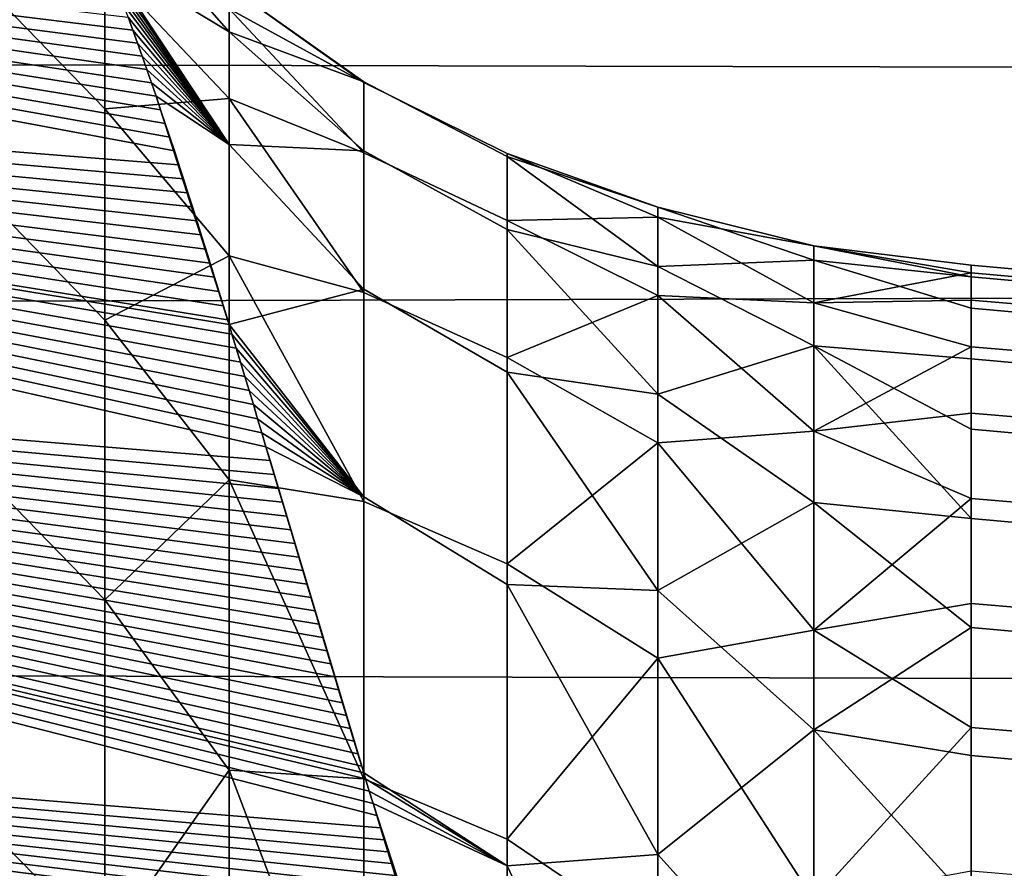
# Model space of a CAD drawing. Header units: metres. Extents: x -23 to 242, y -40 to 23.
# Tile 328 of 450: x 64.216 to 64.885, y 18.061 to 18.638. Entities that reach past the tile are written whole.
import ezdxf

# ---------------------------------------------------------------- set-up
doc = ezdxf.new("R2010")
doc.units = ezdxf.units.M
doc.layers.add('solid_10171013', color=7, linetype='CONTINUOUS')

msp = doc.modelspace()

# ---------------------------------------------------------------- linework, layer by layer
at = {"layer": 'solid_10171013'}
for points in [[(61.950001, 18.976589, 90.027618), (79.281601, 18.943253, 89.930702), (79.305367, 18.574329, 88.950378), (61.950001, 18.612486, 89.044945)], [(61.950001, 18.440493, 104.37088), (79.076843, 18.488239, 104.258057), (79.078278, 18.867849, 103.282829), (61.950001, 18.826778, 103.39595)], [(63.103245, 18.636656, 99.638657), (63.103245, 18.776972, 98.645103), (64.320747, 18.548901, 99.516548), (64.32383, 18.539471, 99.572327)], [(63.103245, 18.776972, 98.645103), (64.317657, 18.558287, 99.459976), (64.320747, 18.548901, 99.516548)], [(63.103245, 18.776972, 98.645103), (64.314552, 18.567627, 99.402573), (64.317657, 18.558287, 99.459976)], [(63.103245, 18.776972, 98.645103), (64.311432, 18.576918, 99.344299), (64.314552, 18.567627, 99.402573)], [(63.103245, 18.776972, 98.645103), (64.308304, 18.586157, 99.285133), (64.311432, 18.576918, 99.344299)], [(63.103245, 18.776972, 98.645103), (64.305168, 18.595325, 99.225143), (64.308304, 18.586157, 99.285133)], [(63.103245, 18.776972, 98.645103), (64.302017, 18.604412, 99.164352), (64.305168, 18.595325, 99.225143)], [(63.103245, 18.776972, 98.645103), (64.298859, 18.613415, 99.102715), (64.302017, 18.604412, 99.164352)], [(63.103245, 18.776972, 98.645103), (64.295685, 18.622332, 99.040176), (64.298859, 18.613415, 99.102715)], [(63.103245, 18.776972, 98.645103), (64.292496, 18.631161, 98.976707), (64.295685, 18.622332, 99.040176)], [(63.103245, 18.776972, 98.645103), (64.289307, 18.639896, 98.912254), (64.292496, 18.631161, 98.976707)], [(64.196983, 18.753048, 95.737534), (64.196983, 18.656292, 94.789955), (64.273415, 18.577534, 94.791786), (64.273415, 18.674334, 95.735909)], [(64.273415, 18.726234, 97.632744), (64.357941, 18.630047, 98.296341), (64.273407, 18.681204, 98.580772)], [(64.273415, 18.726234, 97.632744), (64.357941, 18.660862, 97.363045), (64.357941, 18.630047, 98.296341)], [(64.357941, 18.553316, 99.226982), (64.276421, 18.673681, 98.64492), (64.273407, 18.681204, 98.580772)], [(64.357941, 18.553316, 99.226982), (64.273407, 18.681204, 98.580772), (64.357941, 18.630047, 98.296341)], [(64.273415, 18.674334, 95.735909), (64.357941, 18.584566, 95.497574), (64.357941, 18.645689, 96.429367)], [(64.273415, 18.674334, 95.735909), (64.273415, 18.577534, 94.791786), (64.357941, 18.584566, 95.497574)], [(64.357941, 18.553316, 99.226982), (64.279655, 18.665434, 98.71315), (64.276421, 18.673681, 98.64492)], [(64.357941, 18.553316, 99.226982), (64.282883, 18.657049, 98.780426), (64.279655, 18.665434, 98.71315)], [(64.357941, 18.660862, 97.363045), (64.449562, 18.595486, 96.721611), (64.449562, 18.595953, 97.668159)], [(64.357941, 18.660862, 97.363045), (64.357941, 18.645689, 96.429367), (64.449562, 18.595486, 96.721611)], [(64.357941, 18.630047, 98.296341), (64.357941, 18.660862, 97.363045), (64.449562, 18.595953, 97.668159)], [(64.196983, 18.656292, 94.789955), (64.196983, 18.512436, 93.848373), (64.273415, 18.433784, 93.853668), (64.273415, 18.577534, 94.791786)], [(64.357941, 18.553316, 99.226982), (64.286102, 18.648535, 98.846786), (64.282883, 18.657049, 98.780426)], [(64.357941, 18.553316, 99.226982), (64.289307, 18.639896, 98.912254), (64.286102, 18.648535, 98.846786)], [(64.357941, 18.645689, 96.429367), (64.449562, 18.547632, 95.776268), (64.449562, 18.595486, 96.721611)], [(64.357941, 18.645689, 96.429367), (64.357941, 18.584566, 95.497574), (64.449562, 18.547632, 95.776268)], [(63.103245, 18.443808, 100.62336), (63.103245, 18.636656, 99.638657), (64.38308, 18.347635, 100.539879), (64.385925, 18.33814, 100.581619)], [(63.103245, 18.636656, 99.638657), (64.380226, 18.357151, 100.497589), (64.38308, 18.347635, 100.539879)], [(63.103245, 18.636656, 99.638657), (64.377365, 18.366692, 100.45472), (64.380226, 18.357151, 100.497589)], [(63.103245, 18.636656, 99.638657), (64.374489, 18.376257, 100.41124), (64.377365, 18.366692, 100.45472)], [(63.103245, 18.636656, 99.638657), (64.371597, 18.385847, 100.367134), (64.374489, 18.376257, 100.41124)], [(63.103245, 18.636656, 99.638657), (64.368698, 18.39546, 100.322388), (64.371597, 18.385847, 100.367134)], [(63.103245, 18.636656, 99.638657), (64.365791, 18.405079, 100.277077), (64.368698, 18.39546, 100.322388)], [(63.103245, 18.636656, 99.638657), (64.362869, 18.414701, 100.231163), (64.365791, 18.405079, 100.277077)], [(63.103245, 18.636656, 99.638657), (64.359932, 18.42433, 100.184639), (64.362869, 18.414701, 100.231163)], [(63.103245, 18.636656, 99.638657), (64.357941, 18.430847, 100.152794), (64.359932, 18.42433, 100.184639)], [(63.103245, 18.636656, 99.638657), (64.356987, 18.433966, 100.137459), (64.357941, 18.430847, 100.152794)], [(63.103245, 18.636656, 99.638657), (64.354034, 18.443609, 100.089592), (64.356987, 18.433966, 100.137459)], [(63.103245, 18.636656, 99.638657), (64.351067, 18.45326, 100.041023), (64.354034, 18.443609, 100.089592)], [(63.103245, 18.636656, 99.638657), (64.348083, 18.462912, 99.991753), (64.351067, 18.45326, 100.041023)], [(63.103245, 18.636656, 99.638657), (64.345093, 18.472544, 99.941856), (64.348083, 18.462912, 99.991753)], [(63.103245, 18.636656, 99.638657), (64.342087, 18.482162, 99.891289), (64.345093, 18.472544, 99.941856)], [(63.103245, 18.636656, 99.638657), (64.339073, 18.491764, 99.840019), (64.342087, 18.482162, 99.891289)], [(63.103245, 18.636656, 99.638657), (64.336052, 18.501348, 99.788017), (64.339073, 18.491764, 99.840019)], [(63.103245, 18.636656, 99.638657), (64.333015, 18.51092, 99.735252), (64.336052, 18.501348, 99.788017)], [(63.103245, 18.636656, 99.638657), (64.329964, 18.520472, 99.681686), (64.333015, 18.51092, 99.735252)], [(63.103245, 18.636656, 99.638657), (64.326904, 18.529993, 99.627365), (64.329964, 18.520472, 99.681686)], [(63.103245, 18.636656, 99.638657), (64.32383, 18.539471, 99.572327), (64.326904, 18.529993, 99.627365)], [(64.357941, 18.553316, 99.226982), (64.292496, 18.631161, 98.976707), (64.289307, 18.639896, 98.912254)], [(64.357941, 18.553316, 99.226982), (64.295685, 18.622332, 99.040176), (64.292496, 18.631161, 98.976707)], [(64.357941, 18.630047, 98.296341), (64.449562, 18.595953, 97.668159), (64.449562, 18.549028, 98.613548)], [(64.357941, 18.553316, 99.226982), (64.357941, 18.630047, 98.296341), (64.449562, 18.549028, 98.613548)], [(64.357941, 18.553316, 99.226982), (64.298859, 18.613415, 99.102715), (64.295685, 18.622332, 99.040176)], [(61.950001, 18.612486, 89.044945), (79.305367, 18.574329, 88.950378), (79.329086, 18.154703, 87.990639), (61.950001, 18.197086, 88.081726)], [(64.357941, 18.553316, 99.226982), (64.302017, 18.604412, 99.164352), (64.298859, 18.613415, 99.102715)], [(64.357941, 18.553316, 99.226982), (64.305168, 18.595325, 99.225143), (64.302017, 18.604412, 99.164352)], [(64.357941, 18.553316, 99.226982), (64.308304, 18.586157, 99.285133), (64.305168, 18.595325, 99.225143)], [(64.449562, 18.595486, 96.721611), (64.54718, 18.547155, 96.770676), (64.54718, 18.545122, 97.718529), (64.449562, 18.595953, 97.668159)], [(64.449562, 18.595953, 97.668159), (64.54718, 18.545122, 97.718529), (64.54718, 18.495449, 98.665077), (64.449562, 18.549028, 98.613548)], [(64.449562, 18.547632, 95.776268), (64.54718, 18.501541, 95.823921), (64.54718, 18.547155, 96.770676), (64.449562, 18.595486, 96.721611)], [(64.273415, 18.577534, 94.791786), (64.357941, 18.477638, 94.569908), (64.357941, 18.584566, 95.497574)], [(64.308304, 18.586157, 99.285133), (64.357941, 18.430847, 100.152794), (64.311432, 18.576918, 99.344299)], [(64.357941, 18.553316, 99.226982), (64.357941, 18.430847, 100.152794), (64.308304, 18.586157, 99.285133)], [(64.357941, 18.584566, 95.497574), (64.449562, 18.452509, 94.834511), (64.449562, 18.547632, 95.776268)], [(64.357941, 18.584566, 95.497574), (64.357941, 18.477638, 94.569908), (64.449562, 18.452509, 94.834511)], [(64.273415, 18.577534, 94.791786), (64.273415, 18.433784, 93.853668), (64.357941, 18.477638, 94.569908)], [(64.311432, 18.576918, 99.344299), (64.357941, 18.430847, 100.152794), (64.314552, 18.567627, 99.402573)], [(64.314552, 18.567627, 99.402573), (64.357941, 18.430847, 100.152794), (64.317657, 18.558287, 99.459976)], [(64.317657, 18.558287, 99.459976), (64.357941, 18.430847, 100.152794), (64.320747, 18.548901, 99.516548)], [(64.320747, 18.548901, 99.516548), (64.357941, 18.430847, 100.152794), (64.32383, 18.539471, 99.572327)], [(64.357941, 18.553316, 99.226982), (64.449562, 18.454834, 99.555397), (64.357941, 18.430847, 100.152794)], [(64.357941, 18.553316, 99.226982), (64.449562, 18.549028, 98.613548), (64.449562, 18.454834, 99.555397)], [(64.449562, 18.549028, 98.613548), (64.54718, 18.495449, 98.665077), (64.54718, 18.39826, 99.607933), (64.449562, 18.454834, 99.555397)], [(64.449562, 18.452509, 94.834511), (64.54718, 18.408398, 94.880653), (64.54718, 18.501541, 95.823921), (64.449562, 18.547632, 95.776268)], [(64.54718, 18.547155, 96.770676), (64.649628, 18.50396, 96.602036), (64.649628, 18.510584, 97.541023)], [(64.54718, 18.547155, 96.770676), (64.54718, 18.501541, 95.823921), (64.649628, 18.50396, 96.602036)], [(64.54718, 18.545122, 97.718529), (64.54718, 18.547155, 96.770676), (64.649628, 18.510584, 97.541023)], [(64.54718, 18.545122, 97.718529), (64.649628, 18.510584, 97.541023), (64.649628, 18.470345, 98.479172)], [(64.54718, 18.495449, 98.665077), (64.54718, 18.545122, 97.718529), (64.649628, 18.470345, 98.479172)], [(64.32383, 18.539471, 99.572327), (64.357941, 18.430847, 100.152794), (64.326904, 18.529993, 99.627365)], [(64.326904, 18.529993, 99.627365), (64.357941, 18.430847, 100.152794), (64.329964, 18.520472, 99.681686)], [(64.329964, 18.520472, 99.681686), (64.357941, 18.430847, 100.152794), (64.333015, 18.51092, 99.735252)], [(64.196983, 18.512436, 93.848373), (64.196983, 18.321836, 92.915138), (64.273415, 18.243443, 92.923882), (64.273415, 18.433784, 93.853668)], [(64.333015, 18.51092, 99.735252), (64.357941, 18.430847, 100.152794), (64.336052, 18.501348, 99.788017)], [(64.649628, 18.510584, 97.541023), (64.755669, 18.484304, 96.917976), (64.755669, 18.474573, 97.873085)], [(64.649628, 18.510584, 97.541023), (64.649628, 18.50396, 96.602036), (64.755669, 18.484304, 96.917976)], [(64.649628, 18.470345, 98.479172), (64.649628, 18.510584, 97.541023), (64.755669, 18.474573, 97.873085)], [(64.336052, 18.501348, 99.788017), (64.357941, 18.430847, 100.152794), (64.339073, 18.491764, 99.840019)], [(64.54718, 18.501541, 95.823921), (64.649628, 18.450491, 95.664551), (64.649628, 18.50396, 96.602036)], [(64.54718, 18.501541, 95.823921), (64.54718, 18.408398, 94.880653), (64.649628, 18.450491, 95.664551)], [(64.649628, 18.50396, 96.602036), (64.755669, 18.445477, 95.963615), (64.755669, 18.484304, 96.917976)], [(64.649628, 18.50396, 96.602036), (64.649628, 18.450491, 95.664551), (64.755669, 18.445477, 95.963615)], [(64.54718, 18.495449, 98.665077), (64.649628, 18.470345, 98.479172), (64.649628, 18.383343, 99.414146)], [(64.54718, 18.39826, 99.607933), (64.54718, 18.495449, 98.665077), (64.649628, 18.383343, 99.414146)], [(61.950001, 18.003824, 105.324074), (79.077881, 18.058266, 105.212151), (79.076843, 18.488239, 104.258057), (61.950001, 18.440493, 104.37088)], [(64.339073, 18.491764, 99.840019), (64.357941, 18.430847, 100.152794), (64.342087, 18.482162, 99.891289)], [(64.342087, 18.482162, 99.891289), (64.357941, 18.430847, 100.152794), (64.345093, 18.472544, 99.941856)], [(64.755669, 18.484304, 96.917976), (64.862846, 18.465883, 96.756325), (64.862846, 18.471157, 97.255371)], [(64.755669, 18.484304, 96.917976), (64.755669, 18.445477, 95.963615), (64.862846, 18.465883, 96.756325)], [(64.755669, 18.484304, 96.917976), (64.862846, 18.471157, 97.255371), (64.862846, 18.463161, 97.754387)], [(64.755669, 18.474573, 97.873085), (64.755669, 18.484304, 96.917976), (64.862846, 18.463161, 97.754387)], [(64.273415, 18.433784, 93.853668), (64.357941, 18.325169, 93.648643), (64.357941, 18.477638, 94.569908)], [(64.357941, 18.477638, 94.569908), (64.449562, 18.310356, 93.898697), (64.449562, 18.452509, 94.834511)], [(64.357941, 18.477638, 94.569908), (64.357941, 18.325169, 93.648643), (64.449562, 18.310356, 93.898697)], [(64.649628, 18.470345, 98.479172), (64.755669, 18.474573, 97.873085), (64.755669, 18.416306, 98.826462)], [(64.755669, 18.474573, 97.873085), (64.862846, 18.463161, 97.754387), (64.862846, 18.441902, 98.253014)], [(64.755669, 18.416306, 98.826462), (64.755669, 18.474573, 97.873085), (64.862846, 18.441902, 98.253014), (64.862846, 18.407393, 98.7509)], [(64.345093, 18.472544, 99.941856), (64.357941, 18.430847, 100.152794), (64.348083, 18.462912, 99.991753)], [(64.649628, 18.383343, 99.414146), (64.649628, 18.470345, 98.479172), (64.755669, 18.416306, 98.826462)], [(75.87188, 17.503176, 97.621254), (64.862846, 18.471157, 97.255371), (64.862846, 18.465883, 96.756325), (75.878319, 17.507383, 97.140312)], [(75.865822, 17.485952, 98.101845), (64.862846, 18.463161, 97.754387), (64.862846, 18.471157, 97.255371), (75.87188, 17.503176, 97.621254)], [(64.348083, 18.462912, 99.991753), (64.357941, 18.430847, 100.152794), (64.351067, 18.45326, 100.041023)], [(64.755669, 18.445477, 95.963615), (64.862846, 18.447344, 96.257591), (64.862846, 18.465883, 96.756325)], [(75.878319, 17.507383, 97.140312), (64.862846, 18.465883, 96.756325), (64.862846, 18.447344, 96.257591), (75.885101, 17.498568, 96.659378)], [(75.860115, 17.45573, 98.581741), (64.862846, 18.441902, 98.253014), (64.862846, 18.463161, 97.754387), (75.865822, 17.485952, 98.101845)], [(64.351067, 18.45326, 100.041023), (64.357941, 18.430847, 100.152794), (64.354034, 18.443609, 100.089592)], [(64.449562, 18.313602, 100.491356), (64.357941, 18.430847, 100.152794), (64.449562, 18.454834, 99.555397)], [(64.449562, 18.454834, 99.555397), (64.54718, 18.39826, 99.607933), (64.54718, 18.253799, 100.544708), (64.449562, 18.313602, 100.491356)], [(64.449562, 18.310356, 93.898697), (64.54718, 18.267956, 93.943268), (64.54718, 18.408398, 94.880653), (64.449562, 18.452509, 94.834511)], [(64.54718, 18.408398, 94.880653), (64.649628, 18.350309, 94.730904), (64.649628, 18.450491, 95.664551)], [(64.649628, 18.450491, 95.664551), (64.755669, 18.358191, 95.012459), (64.755669, 18.445477, 95.963615)], [(64.649628, 18.450491, 95.664551), (64.649628, 18.350309, 94.730904), (64.755669, 18.358191, 95.012459)], [(64.755669, 18.445477, 95.963615), (64.862846, 18.41555, 95.759521), (64.862846, 18.447344, 96.257591)], [(75.885101, 17.498568, 96.659378), (64.862846, 18.447344, 96.257591), (64.862846, 18.41555, 95.759521), (75.892181, 17.476734, 96.178795)], [(63.103245, 18.198967, 101.596443), (63.103245, 18.443808, 100.62336), (64.458458, 18.096571, 101.522232), (64.460991, 18.088308, 101.551079)], [(63.103245, 18.443808, 100.62336), (64.45591, 18.104881, 101.493019), (64.458458, 18.096571, 101.522232)], [(63.103245, 18.443808, 100.62336), (64.453354, 18.113247, 101.46344), (64.45591, 18.104881, 101.493019)], [(63.103245, 18.443808, 100.62336), (64.45079, 18.121666, 101.433464), (64.453354, 18.113247, 101.46344)], [(63.103245, 18.443808, 100.62336), (64.44957, 18.125677, 101.419113), (64.45079, 18.121666, 101.433464)], [(63.103245, 18.443808, 100.62336), (64.448212, 18.130142, 101.403084), (64.44957, 18.125677, 101.419113)], [(63.103245, 18.443808, 100.62336), (64.445618, 18.13868, 101.372284), (64.448212, 18.130142, 101.403084)], [(63.103245, 18.443808, 100.62336), (64.443024, 18.147268, 101.341072), (64.445618, 18.13868, 101.372284)], [(63.103245, 18.443808, 100.62336), (64.440414, 18.155903, 101.309486), (64.443024, 18.147268, 101.341072)], [(63.103245, 18.443808, 100.62336), (64.43779, 18.164583, 101.277496), (64.440414, 18.155903, 101.309486)], [(63.103245, 18.443808, 100.62336), (64.435165, 18.173313, 101.245087), (64.43779, 18.164583, 101.277496)], [(63.103245, 18.443808, 100.62336), (64.432518, 18.182095, 101.21225), (64.435165, 18.173313, 101.245087)], [(63.103245, 18.443808, 100.62336), (64.429871, 18.190931, 101.178955), (64.432518, 18.182095, 101.21225)], [(63.103245, 18.443808, 100.62336), (64.427208, 18.199821, 101.145195), (64.429871, 18.190931, 101.178955)], [(63.103245, 18.443808, 100.62336), (64.42453, 18.208757, 101.110992), (64.427208, 18.199821, 101.145195)], [(63.103245, 18.443808, 100.62336), (64.421844, 18.217733, 101.076363), (64.42453, 18.208757, 101.110992)], [(63.103245, 18.443808, 100.62336), (64.419151, 18.226751, 101.041298), (64.421844, 18.217733, 101.076363)], [(63.103245, 18.443808, 100.62336), (64.416443, 18.235811, 101.00576), (64.419151, 18.226751, 101.041298)], [(63.103245, 18.443808, 100.62336), (64.413727, 18.244917, 100.969742), (64.416443, 18.235811, 101.00576)], [(63.103245, 18.443808, 100.62336), (64.410995, 18.254072, 100.93322), (64.413727, 18.244917, 100.969742)], [(63.103245, 18.443808, 100.62336), (64.408257, 18.263275, 100.896179), (64.410995, 18.254072, 100.93322)], [(63.103245, 18.443808, 100.62336), (64.405502, 18.272514, 100.858658), (64.408257, 18.263275, 100.896179)], [(63.103245, 18.443808, 100.62336), (64.40274, 18.281782, 100.820663), (64.405502, 18.272514, 100.858658)], [(63.103245, 18.443808, 100.62336), (64.399963, 18.291086, 100.782181), (64.40274, 18.281782, 100.820663)], [(63.103245, 18.443808, 100.62336), (64.397179, 18.300425, 100.743172), (64.399963, 18.291086, 100.782181)], [(63.103245, 18.443808, 100.62336), (64.394386, 18.309799, 100.703621), (64.397179, 18.300425, 100.743172)], [(63.103245, 18.443808, 100.62336), (64.391571, 18.319214, 100.663513), (64.394386, 18.309799, 100.703621)], [(63.103245, 18.443808, 100.62336), (64.388756, 18.328667, 100.622826), (64.391571, 18.319214, 100.663513)], [(63.103245, 18.443808, 100.62336), (64.385925, 18.33814, 100.581619), (64.388756, 18.328667, 100.622826)], [(64.354034, 18.443609, 100.089592), (64.357941, 18.430847, 100.152794), (64.356987, 18.433966, 100.137459)], [(64.755669, 18.445477, 95.963615), (64.755669, 18.358191, 95.012459), (64.862846, 18.41555, 95.759521)], [(75.854805, 17.412533, 99.060585), (64.862846, 18.407393, 98.7509), (64.862846, 18.441902, 98.253014), (75.860115, 17.45573, 98.581741)], [(64.273415, 18.433784, 93.853668), (64.273415, 18.243443, 92.923882), (64.357941, 18.325169, 93.648643)], [(64.449562, 18.313602, 100.491356), (64.359932, 18.42433, 100.184639), (64.357941, 18.430847, 100.152794)], [(64.449562, 18.313602, 100.491356), (64.362869, 18.414701, 100.231163), (64.359932, 18.42433, 100.184639)], [(64.449562, 18.313602, 100.491356), (64.365791, 18.405079, 100.277077), (64.362869, 18.414701, 100.231163)], [(64.649628, 18.383343, 99.414146), (64.755669, 18.416306, 98.826462), (64.755669, 18.309654, 99.775642)], [(64.755669, 18.416306, 98.826462), (64.862846, 18.407393, 98.7509), (64.862846, 18.359657, 99.247688)], [(64.755669, 18.416306, 98.826462), (64.862846, 18.359657, 99.247688), (64.862846, 18.298733, 99.743034)], [(64.755669, 18.309654, 99.775642), (64.755669, 18.416306, 98.826462), (64.862846, 18.298733, 99.743034)], [(64.755669, 18.358191, 95.012459), (64.862846, 18.370525, 95.262482), (64.862846, 18.41555, 95.759521)], [(75.892181, 17.476734, 96.178795), (64.862846, 18.41555, 95.759521), (64.862846, 18.370525, 95.262482), (75.899574, 17.441893, 95.698914)], [(64.54718, 18.408398, 94.880653), (64.54718, 18.267956, 93.943268), (64.649628, 18.350309, 94.730904)], [(75.849915, 17.356396, 99.53804), (64.862846, 18.359657, 99.247688), (64.862846, 18.407393, 98.7509), (75.854805, 17.412533, 99.060585)], [(64.449562, 18.313602, 100.491356), (64.368698, 18.39546, 100.322388), (64.365791, 18.405079, 100.277077)], [(64.449562, 18.313602, 100.491356), (64.371597, 18.385847, 100.367134), (64.368698, 18.39546, 100.322388)], [(64.54718, 18.39826, 99.607933), (64.649628, 18.383343, 99.414146), (64.649628, 18.249798, 100.343613)], [(64.54718, 18.253799, 100.544708), (64.54718, 18.39826, 99.607933), (64.649628, 18.249798, 100.343613)], [(64.449562, 18.313602, 100.491356), (64.374489, 18.376257, 100.41124), (64.371597, 18.385847, 100.367134)], [(64.649628, 18.249798, 100.343613), (64.649628, 18.383343, 99.414146), (64.755669, 18.309654, 99.775642)], [(64.449562, 18.313602, 100.491356), (64.377365, 18.366692, 100.45472), (64.374489, 18.376257, 100.41124)], [(64.449562, 18.313602, 100.491356), (64.380226, 18.357151, 100.497589), (64.377365, 18.366692, 100.45472)], [(64.755669, 18.358191, 95.012459), (64.862846, 18.312304, 94.766808), (64.862846, 18.370525, 95.262482)], [(75.899574, 17.441893, 95.698914), (64.862846, 18.370525, 95.262482), (64.862846, 18.312304, 94.766808), (75.907257, 17.394066, 95.220093)], [(75.845428, 17.287363, 100.013748), (64.862846, 18.298733, 99.743034), (64.862846, 18.359657, 99.247688), (75.849915, 17.356396, 99.53804)], [(64.449562, 18.313602, 100.491356), (64.38308, 18.347635, 100.539879), (64.380226, 18.357151, 100.497589)], [(64.649628, 18.350309, 94.730904), (64.755669, 18.22267, 94.066963), (64.755669, 18.358191, 95.012459)], [(64.755669, 18.358191, 95.012459), (64.755669, 18.22267, 94.066963), (64.862846, 18.312304, 94.766808)], [(64.38308, 18.347635, 100.539879), (64.44957, 18.125677, 101.419113), (64.385925, 18.33814, 100.581619)], [(64.449562, 18.313602, 100.491356), (64.44957, 18.125677, 101.419113), (64.38308, 18.347635, 100.539879)], [(64.54718, 18.267956, 93.943268), (64.649628, 18.203665, 93.803413), (64.649628, 18.350309, 94.730904)], [(64.649628, 18.350309, 94.730904), (64.649628, 18.203665, 93.803413), (64.755669, 18.22267, 94.066963)], [(64.385925, 18.33814, 100.581619), (64.44957, 18.125677, 101.419113), (64.388756, 18.328667, 100.622826)], [(64.388756, 18.328667, 100.622826), (64.44957, 18.125677, 101.419113), (64.391571, 18.319214, 100.663513)], [(64.196983, 18.321836, 92.915138), (64.196983, 18.084969, 91.992554), (64.273415, 18.006981, 92.004745), (64.273415, 18.243443, 92.923882)], [(64.273415, 18.243443, 92.923882), (64.357941, 18.127523, 92.736), (64.357941, 18.325169, 93.648643)], [(64.357941, 18.325169, 93.648643), (64.449562, 18.121532, 92.971169), (64.449562, 18.310356, 93.898697)], [(64.357941, 18.325169, 93.648643), (64.357941, 18.127523, 92.736), (64.449562, 18.121532, 92.971169)], [(64.391571, 18.319214, 100.663513), (64.44957, 18.125677, 101.419113), (64.394386, 18.309799, 100.703621)], [(64.449562, 18.313602, 100.491356), (64.54718, 18.253799, 100.544708), (64.54718, 18.062435, 101.473045), (64.44957, 18.125677, 101.419113)], [(64.755669, 18.22267, 94.066963), (64.862846, 18.240923, 94.272865), (64.862846, 18.312304, 94.766808)], [(75.907257, 17.394066, 95.220093), (64.862846, 18.312304, 94.766808), (64.862846, 18.240923, 94.272865), (75.915169, 17.333286, 94.742676)], [(64.394386, 18.309799, 100.703621), (64.44957, 18.125677, 101.419113), (64.397179, 18.300425, 100.743172)], [(64.449562, 18.121532, 92.971169), (64.54718, 18.080576, 93.014122), (64.54718, 18.267956, 93.943268), (64.449562, 18.310356, 93.898697)], [(64.649628, 18.249798, 100.343613), (64.755669, 18.309654, 99.775642), (64.755669, 18.154896, 100.718178)], [(64.755669, 18.309654, 99.775642), (64.862846, 18.298733, 99.743034), (64.862846, 18.224657, 100.236588)], [(64.755669, 18.154896, 100.718178), (64.755669, 18.309654, 99.775642), (64.862846, 18.224657, 100.236588)], [(64.397179, 18.300425, 100.743172), (64.44957, 18.125677, 101.419113), (64.399963, 18.291086, 100.782181)], [(75.841393, 17.205486, 100.487373), (64.862846, 18.224657, 100.236588), (64.862846, 18.298733, 99.743034), (75.845428, 17.287363, 100.013748)], [(64.399963, 18.291086, 100.782181), (64.44957, 18.125677, 101.419113), (64.40274, 18.281782, 100.820663)], [(64.40274, 18.281782, 100.820663), (64.44957, 18.125677, 101.419113), (64.405502, 18.272514, 100.858658)], [(64.405502, 18.272514, 100.858658), (64.44957, 18.125677, 101.419113), (64.408257, 18.263275, 100.896179)], [(64.54718, 18.267956, 93.943268), (64.54718, 18.080576, 93.014122), (64.649628, 18.203665, 93.803413)], [(64.408257, 18.263275, 100.896179), (64.44957, 18.125677, 101.419113), (64.410995, 18.254072, 100.93322)], [(64.410995, 18.254072, 100.93322), (64.44957, 18.125677, 101.419113), (64.413727, 18.244917, 100.969742)], [(64.54718, 18.253799, 100.544708), (64.649628, 18.249798, 100.343613), (64.649628, 18.070038, 101.265251)], [(64.54718, 18.062435, 101.473045), (64.54718, 18.253799, 100.544708), (64.649628, 18.070038, 101.265251)], [(64.649628, 18.070038, 101.265251), (64.649628, 18.249798, 100.343613), (64.755669, 18.154896, 100.718178)], [(64.273415, 18.243443, 92.923882), (64.273415, 18.006981, 92.004745), (64.357941, 18.127523, 92.736)], [(64.413727, 18.244917, 100.969742), (64.44957, 18.125677, 101.419113), (64.416443, 18.235811, 101.00576)], [(64.755669, 18.22267, 94.066963), (64.862846, 18.156435, 93.780983), (64.862846, 18.240923, 94.272865)], [(75.915169, 17.333286, 94.742676), (64.862846, 18.240923, 94.272865), (64.862846, 18.156435, 93.780983), (75.923332, 17.259592, 94.267021)], [(64.416443, 18.235811, 101.00576), (64.44957, 18.125677, 101.419113), (64.419151, 18.226751, 101.041298)], [(64.419151, 18.226751, 101.041298), (64.44957, 18.125677, 101.419113), (64.421844, 18.217733, 101.076363)], [(64.649628, 18.203665, 93.803413), (64.755669, 18.039265, 93.129585), (64.755669, 18.22267, 94.066963)], [(64.755669, 18.154896, 100.718178), (64.862846, 18.224657, 100.236588), (64.862846, 18.137487, 100.727997)], [(64.755669, 18.22267, 94.066963), (64.755669, 18.039265, 93.129585), (64.862846, 18.156435, 93.780983)], [(75.837807, 17.110828, 100.958572), (64.862846, 18.137487, 100.727997), (64.862846, 18.224657, 100.236588), (75.841393, 17.205486, 100.487373)], [(64.421844, 18.217733, 101.076363), (64.44957, 18.125677, 101.419113), (64.42453, 18.208757, 101.110992)], [(64.42453, 18.208757, 101.110992), (64.44957, 18.125677, 101.419113), (64.427208, 18.199821, 101.145195)], [(63.103245, 17.902828, 102.555153), (63.103245, 18.198967, 101.596443), (64.558723, 17.792549, 102.483681), (64.56086, 17.786705, 102.500443)], [(63.103245, 18.198967, 101.596443), (64.55658, 17.798449, 102.466698), (64.558723, 17.792549, 102.483681)], [(63.103245, 18.198967, 101.596443), (64.554428, 17.804398, 102.449516), (64.55658, 17.798449, 102.466698)], [(63.103245, 18.198967, 101.596443), (64.552269, 17.810398, 102.432129), (64.554428, 17.804398, 102.449516)], [(63.103245, 18.198967, 101.596443), (64.550102, 17.81645, 102.414528), (64.552269, 17.810398, 102.432129)], [(63.103245, 18.198967, 101.596443), (64.54792, 17.822557, 102.396706), (64.550102, 17.81645, 102.414528)], [(63.103245, 18.198967, 101.596443), (64.547188, 17.82464, 102.39061), (64.54792, 17.822557, 102.396706)], [(63.103245, 18.198967, 101.596443), (64.545738, 17.828722, 102.378647), (64.547188, 17.82464, 102.39061)], [(63.103245, 18.198967, 101.596443), (64.543549, 17.834946, 102.360359), (64.545738, 17.828722, 102.378647)], [(63.103245, 18.198967, 101.596443), (64.541344, 17.841227, 102.341827), (64.543549, 17.834946, 102.360359)], [(63.103245, 18.198967, 101.596443), (64.539131, 17.847557, 102.323082), (64.541344, 17.841227, 102.341827)], [(63.103245, 18.198967, 101.596443), (64.536911, 17.853941, 102.304108), (64.539131, 17.847557, 102.323082)], [(63.103245, 18.198967, 101.596443), (64.534683, 17.860378, 102.284897), (64.536911, 17.853941, 102.304108)], [(63.103245, 18.198967, 101.596443), (64.532448, 17.866873, 102.26545), (64.534683, 17.860378, 102.284897)], [(63.103245, 18.198967, 101.596443), (64.530205, 17.873426, 102.245743), (64.532448, 17.866873, 102.26545)], [(63.103245, 18.198967, 101.596443), (64.527946, 17.880039, 102.225769), (64.530205, 17.873426, 102.245743)], [(63.103245, 18.198967, 101.596443), (64.525681, 17.886711, 102.205551), (64.527946, 17.880039, 102.225769)], [(63.103245, 18.198967, 101.596443), (64.523415, 17.893435, 102.185089), (64.525681, 17.886711, 102.205551)], [(63.103245, 18.198967, 101.596443), (64.521133, 17.900209, 102.164375), (64.523415, 17.893435, 102.185089)], [(63.103245, 18.198967, 101.596443), (64.518837, 17.907043, 102.14341), (64.521133, 17.900209, 102.164375)], [(63.103245, 18.198967, 101.596443), (64.516541, 17.913933, 102.122169), (64.518837, 17.907043, 102.14341)], [(63.103245, 18.198967, 101.596443), (64.514229, 17.920885, 102.100647), (64.516541, 17.913933, 102.122169)], [(63.103245, 18.198967, 101.596443), (64.511909, 17.927898, 102.078842), (64.514229, 17.920885, 102.100647)], [(63.103245, 18.198967, 101.596443), (64.509583, 17.934967, 102.056763), (64.511909, 17.927898, 102.078842)], [(63.103245, 18.198967, 101.596443), (64.507248, 17.942089, 102.034416), (64.509583, 17.934967, 102.056763)], [(63.103245, 18.198967, 101.596443), (64.504898, 17.949265, 102.011795), (64.507248, 17.942089, 102.034416)], [(63.103245, 18.198967, 101.596443), (64.502541, 17.956499, 101.988892), (64.504898, 17.949265, 102.011795)], [(63.103245, 18.198967, 101.596443), (64.500175, 17.963791, 101.965691), (64.502541, 17.956499, 101.988892)], [(63.103245, 18.198967, 101.596443), (64.497803, 17.971146, 101.942177), (64.500175, 17.963791, 101.965691)], [(63.103245, 18.198967, 101.596443), (64.495415, 17.978563, 101.918343), (64.497803, 17.971146, 101.942177)], [(63.103245, 18.198967, 101.596443), (64.493027, 17.986032, 101.894226), (64.495415, 17.978563, 101.918343)], [(63.103245, 18.198967, 101.596443), (64.490616, 17.993557, 101.869812), (64.493027, 17.986032, 101.894226)], [(63.103245, 18.198967, 101.596443), (64.488205, 18.001135, 101.845093), (64.490616, 17.993557, 101.869812)], [(63.103245, 18.198967, 101.596443), (64.485779, 18.00877, 101.820053), (64.488205, 18.001135, 101.845093)], [(63.103245, 18.198967, 101.596443), (64.483345, 18.016466, 101.794693), (64.485779, 18.00877, 101.820053)], [(63.103245, 18.198967, 101.596443), (64.480904, 18.024223, 101.76899), (64.483345, 18.016466, 101.794693)], [(63.103245, 18.198967, 101.596443), (64.478447, 18.032043, 101.742935), (64.480904, 18.024223, 101.76899)], [(63.103245, 18.198967, 101.596443), (64.47599, 18.039913, 101.71656), (64.478447, 18.032043, 101.742935)], [(63.103245, 18.198967, 101.596443), (64.473511, 18.047836, 101.689865), (64.47599, 18.039913, 101.71656)], [(63.103245, 18.198967, 101.596443), (64.471031, 18.055815, 101.662842), (64.473511, 18.047836, 101.689865)], [(63.103245, 18.198967, 101.596443), (64.468536, 18.063848, 101.63546), (64.471031, 18.055815, 101.662842)], [(63.103245, 18.198967, 101.596443), (64.466034, 18.071941, 101.607712), (64.468536, 18.063848, 101.63546)], [(63.103245, 18.198967, 101.596443), (64.463516, 18.080095, 101.579582), (64.466034, 18.071941, 101.607712)], [(63.103245, 18.198967, 101.596443), (64.460991, 18.088308, 101.551079), (64.463516, 18.080095, 101.579582)], [(64.427208, 18.199821, 101.145195), (64.44957, 18.125677, 101.419113), (64.429871, 18.190931, 101.178955)], [(64.54718, 18.080576, 93.014122), (64.649628, 18.010921, 92.884399), (64.649628, 18.203665, 93.803413)], [(64.649628, 18.203665, 93.803413), (64.649628, 18.010921, 92.884399), (64.755669, 18.039265, 93.129585)], [(61.950001, 18.197086, 88.081726), (79.329086, 18.154703, 87.990639), (79.352516, 17.685535, 87.054138), (61.950001, 17.732323, 87.142258)], [(64.429871, 18.190931, 101.178955), (64.44957, 18.125677, 101.419113), (64.432518, 18.182095, 101.21225)], [(64.432518, 18.182095, 101.21225), (64.44957, 18.125677, 101.419113), (64.435165, 18.173313, 101.245087)], [(64.435165, 18.173313, 101.245087), (64.44957, 18.125677, 101.419113), (64.43779, 18.164583, 101.277496)], [(64.43779, 18.164583, 101.277496), (64.44957, 18.125677, 101.419113), (64.440414, 18.155903, 101.309486)], [(64.440414, 18.155903, 101.309486), (64.44957, 18.125677, 101.419113), (64.443024, 18.147268, 101.341072)], [(64.649628, 18.070038, 101.265251), (64.755669, 18.154896, 100.718178), (64.755669, 17.952429, 101.651627)], [(64.755669, 18.039265, 93.129585), (64.862846, 18.058899, 93.291534), (64.862846, 18.156435, 93.780983)], [(64.755669, 18.154896, 100.718178), (64.862846, 18.137487, 100.727997), (64.862846, 18.037285, 101.216919)], [(64.755669, 17.952429, 101.651627), (64.755669, 18.154896, 100.718178), (64.862846, 18.037285, 101.216919)], [(75.923332, 17.259592, 94.267021), (64.862846, 18.156435, 93.780983), (64.862846, 18.058899, 93.291534), (75.931709, 17.173037, 93.79348)], [(64.443024, 18.147268, 101.341072), (64.44957, 18.125677, 101.419113), (64.445618, 18.13868, 101.372284)], [(64.445618, 18.13868, 101.372284), (64.44957, 18.125677, 101.419113), (64.448212, 18.130142, 101.403084)], [(75.834663, 17.003462, 101.426994), (64.862846, 18.037285, 101.216919), (64.862846, 18.137487, 100.727997), (75.837807, 17.110828, 100.958572)], [(64.273415, 18.006981, 92.004745), (64.357941, 17.885185, 91.83419), (64.357941, 18.127523, 92.736)], [(64.357941, 18.127523, 92.736), (64.449562, 17.886507, 92.05426), (64.449562, 18.121532, 92.971169)], [(64.357941, 18.127523, 92.736), (64.357941, 17.885185, 91.83419), (64.449562, 17.886507, 92.05426)], [(64.54718, 18.062435, 101.473045), (64.45079, 18.121666, 101.433464), (64.44957, 18.125677, 101.419113)], [(64.449562, 17.886507, 92.05426), (64.54718, 17.846727, 92.095566), (64.54718, 18.080576, 93.014122), (64.449562, 18.121532, 92.971169)], [(64.54718, 18.062435, 101.473045), (64.453354, 18.113247, 101.46344), (64.45079, 18.121666, 101.433464)], [(64.54718, 18.062435, 101.473045), (64.45591, 18.104881, 101.493019), (64.453354, 18.113247, 101.46344)], [(64.45591, 18.104881, 101.493019), (64.547188, 17.82464, 102.39061), (64.458458, 18.096571, 101.522232)], [(64.54718, 18.062435, 101.473045), (64.547188, 17.82464, 102.39061), (64.45591, 18.104881, 101.493019)], [(64.458458, 18.096571, 101.522232), (64.547188, 17.82464, 102.39061), (64.460991, 18.088308, 101.551079)], [(64.196983, 18.084969, 91.992554), (64.196983, 17.802422, 91.082916), (64.273415, 17.724987, 91.098541), (64.273415, 18.006981, 92.004745)], [(64.460991, 18.088308, 101.551079), (64.547188, 17.82464, 102.39061), (64.463516, 18.080095, 101.579582)], [(64.463516, 18.080095, 101.579582), (64.547188, 17.82464, 102.39061), (64.466034, 18.071941, 101.607712)], [(64.54718, 18.080576, 93.014122), (64.54718, 17.846727, 92.095566), (64.649628, 18.010921, 92.884399)], [(64.466034, 18.071941, 101.607712), (64.547188, 17.82464, 102.39061), (64.468536, 18.063848, 101.63546)], [(64.54718, 18.062435, 101.473045), (64.649628, 18.070038, 101.265251), (64.649628, 17.844515, 102.176781)], [(64.649628, 17.844515, 102.176781), (64.649628, 18.070038, 101.265251), (64.755669, 17.952429, 101.651627)], [(64.468536, 18.063848, 101.63546), (64.547188, 17.82464, 102.39061), (64.471031, 18.055815, 101.662842)], [(64.54718, 18.062435, 101.473045), (64.649628, 17.844515, 102.176781), (64.547188, 17.82464, 102.39061)]]:
    msp.add_3dface(points, dxfattribs=at)

doc.saveas('drawing.dxf')
